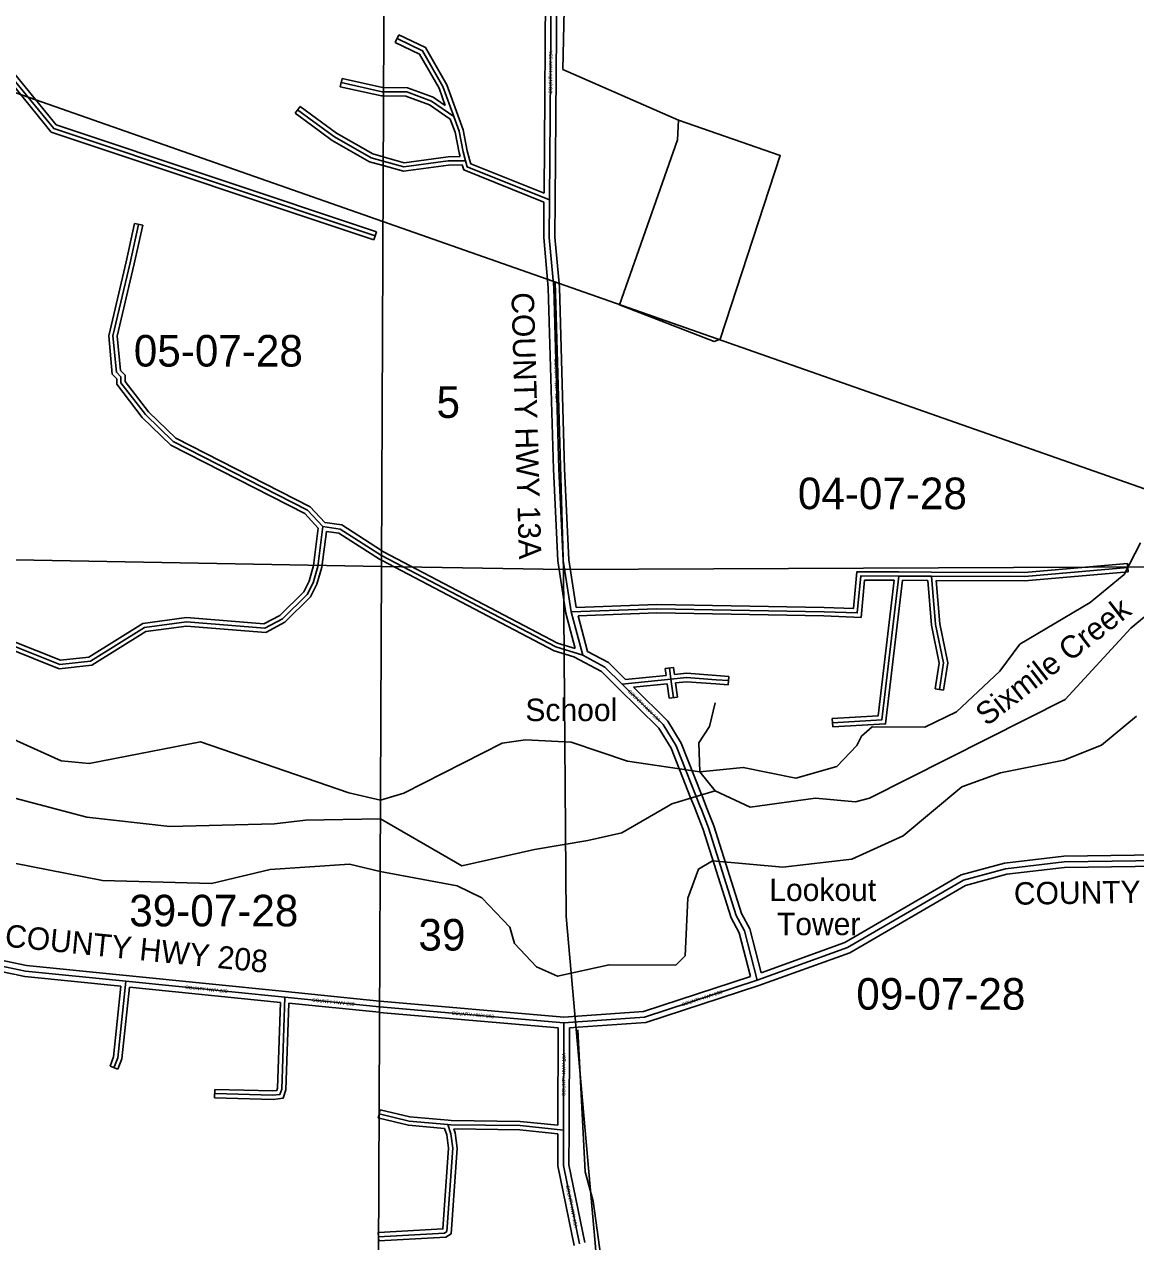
# Model space of a CAD drawing. Extents: x 418523 to 616617, y 1878279 to 2196743.
# Drawn here: x 495280 to 503197, y 2024323 to 2032994 of the extents above; entities that cross this region are included whole.
import ezdxf

# ---------------------------------------------------------------- set-up
doc = ezdxf.new("R2010")
doc.units = 0
for name, color, linetype in [('Level 1', 7, 'Continuous'), ('Level 2', 7, 'Continuous'), ('Level 22', 7, 'Continuous'), ('Level 23', 7, 'Continuous'), ('Level 28', 7, 'Continuous'), ('Level 31', 7, 'Continuous'), ('Level 32', 7, 'Continuous'), ('Level 34', 7, 'Continuous'), ('Level 41', 7, 'Continuous'), ('Level 5', 7, 'Continuous'), ('Level 57', 7, 'Continuous'), ('Level 63', 7, 'Continuous'), ('Level 7', 7, 'Continuous')]:
    doc.layers.add(name, color=color, linetype=linetype)

msp = doc.modelspace()

# ---------------------------------------------------------------- linework, layer by layer
at = {"layer": 'Level 1'}
for p, q in [((497834.482, 2031588.822), (494861.43, 2032631.878)), ((505231.749, 2028993.576), (497834.481, 2031588.822)), ((499119.514, 2029110.237), (499060.565, 2031159.321)), ((493882.286, 2029202.198), (497823.828, 2029132.991)), ((497823.827, 2029132.991), (499119.514, 2029110.237)), ((499119.514, 2029110.237), (504558.071, 2029134.786)), ((499119.514, 2029110.237), (499140.576, 2026639.165)), ((499140.576, 2026639.165), (499369.17, 2024041.071))]:
    msp.add_line(p, q, dxfattribs=at)
at = {"layer": 'Level 22'}
for p, q in [((499258.187, 2028499.527), (499176.185, 2028808.273)), ((500092.595, 2027426.391), (500065.635, 2027494.148)), ((500102.625, 2027400.891), (500092.595, 2027426.391)), ((497135.531, 2026064.114), (496001.985, 2026178.171)), ((497810.151, 2025996.085), (497135.531, 2026064.114)), ((497810.22, 2025996.079), (497810.151, 2025996.085)), ((499123.37, 2025882.4), (497810.219, 2025996.079)), ((499120.718, 2025117.611), (499123.37, 2025882.4)), ((499123.37, 2025882.4), (499223.212, 2025889.244))]:
    msp.add_line(p, q, dxfattribs=at)
for points in [[(499021.525, 2031743.408), (499035.573, 2033535.524), (499061.613, 2033654.711)], [(499088.361, 2029825.841), (499051.465, 2031118.126), (499019.425, 2031476.481), (499021.525, 2031743.408)], [(499176.185, 2028808.273), (499119.149, 2029175.463), (499088.361, 2029825.841)], [(499538.978, 2028294.301), (499416.247, 2028415.566), (499258.187, 2028499.527)], [(500065.635, 2027494.148), (499922.696, 2027855.158), (499831.772, 2028005.744), (499538.978, 2028294.301)], [(500500.163, 2026185.621), (500409.769, 2026536.223), (500351.614, 2026644.845), (500154.033, 2027270.84), (500102.625, 2027400.891)], [(500500.163, 2026185.621), (501142.785, 2026416.726), (501969.911, 2026897.268), (502270.317, 2026979.281), (502687.499, 2027027.71), (504563.055, 2027054.055)], [(496001.985, 2026178.171), (495289.051, 2026250.404), (494472.941, 2026420.936)], [(499223.212, 2025889.244), (499698.646, 2025922.114), (500500.163, 2026185.621)], [(499234.16, 2024306.5), (499119.635, 2024865.591), (499120.718, 2025117.611)]]:
    msp.add_lwpolyline(points, dxfattribs=at)
at = {"layer": 'Level 23'}
for p, q in [((499203.993, 2028547.746), (499136.983, 2028800.046)), ((499292.367, 2028526.664), (499225.06, 2028780.084)), ((500129.762, 2027441.177), (500102.803, 2027508.936)), ((500055.429, 2027411.602), (500028.47, 2027479.36)), ((500139.85, 2027415.533), (500129.82, 2027441.032)), ((500065.402, 2027386.247), (500055.429, 2027411.602)), ((497139.536, 2026103.913), (496005.991, 2026217.971)), ((497104.24, 2026027.06), (496027.716, 2026135.379)), ((497810.394, 2026036.26), (497139.545, 2026103.912)), ((497813.6, 2026035.936), (497810.393, 2026036.26)), ((499123.73, 2025922.519), (497813.6, 2026035.936)), ((497806.701, 2025956.232), (497164.071, 2026021.031)), ((497810.046, 2025955.942), (497806.701, 2025956.232)), ((499083.243, 2025845.721), (497810.045, 2025955.942)), ((499123.73, 2025922.518), (499220.477, 2025929.151)), ((499080.836, 2025151.875), (499083.244, 2025845.722)), ((499160.719, 2025117.471), (499163.243, 2025845.037)), ((499163.243, 2025845.038), (499225.948, 2025849.336))]:
    msp.add_line(p, q, dxfattribs=at)
for points in [[(498981.901, 2031791.611), (498995.606, 2033539.998), (499022.533, 2033663.25)], [(499061.525, 2031743.094), (499075.54, 2033531.051), (499094.648, 2033618.505)], [(499048.388, 2029824.323), (499011.515, 2031115.772), (498979.41, 2031474.854), (498981.395, 2031727.172)], [(499128.336, 2029827.357), (499091.415, 2031120.48), (499059.44, 2031478.108), (499061.525, 2031743.093)], [(499136.982, 2028800.046), (499079.294, 2029171.436), (499048.388, 2029824.324)], [(499211.795, 2028839.63), (499159.004, 2029179.491), (499128.336, 2029827.356)], [(499510.864, 2028265.846), (499392.304, 2028382.991), (499195.375, 2028487.597)], [(499562.91, 2028326.887), (499440.19, 2028448.142), (499292.368, 2028526.665)], [(500028.445, 2027479.422), (499886.73, 2027837.335), (499800.122, 2027980.775), (499510.9, 2028265.81)], [(500102.827, 2027508.874), (499958.662, 2027872.981), (499863.423, 2028030.713), (499618.376, 2028272.214)], [(500452.075, 2026211.918), (500372.235, 2026521.581), (500314.59, 2026629.251), (500116.314, 2027257.451), (500065.426, 2027386.186)], [(500527.938, 2026238.118), (500447.302, 2026550.864), (500388.638, 2026660.439), (500191.753, 2027284.229), (500139.825, 2027415.596)], [(500527.937, 2026238.118), (501125.831, 2026453.138), (501954.335, 2026934.481), (502262.7, 2027018.666), (502684.905, 2027067.678), (504532.564, 2027093.631)], [(500513.182, 2026147.792), (501159.74, 2026380.315), (501985.487, 2026860.056), (502277.935, 2026939.896), (502690.093, 2026987.741), (504533.397, 2027013.632)], [(495968.017, 2026141.407), (495282.927, 2026210.818), (494476.138, 2026379.401)], [(496006.017, 2026217.968), (495295.175, 2026289.989), (494489.014, 2026458.441)], [(499220.453, 2025929.15), (499690.901, 2025961.675), (500452.075, 2026211.918)], [(499225.971, 2025849.338), (499706.391, 2025882.553), (500513.182, 2026147.792)], [(499195.528, 2024295.77), (499079.616, 2024861.621), (499080.605, 2025091.58)], [(499272.794, 2024317.228), (499159.653, 2024869.561), (499160.719, 2025117.439)]]:
    msp.add_lwpolyline(points, dxfattribs=at)
at = {"layer": 'Level 31'}
for p, q in [((502407.08, 2029059.629), (503141.455, 2029123.821)), ((501509.505, 2029063.423), (501743.324, 2029062.433)), ((501743.324, 2029062.433), (502407.08, 2029059.629)), ((499875.317, 2028408.142), (499885.754, 2028329.544)), ((499538.978, 2028294.301), (499885.754, 2028329.544)), ((499885.754, 2028329.544), (499903.565, 2028197.456)), ((500208.597, 2028325.253), (500295.7, 2028318.699)), ((497806.908, 2025232.736), (497806.842, 2025232.752)), ((497803.112, 2024357.779), (497803.051, 2024357.776))]:
    msp.add_line(p, q, dxfattribs=at)
for points in [[(492786.503, 2035247.153), (495138.951, 2034031.841), (495108.444, 2032717.661), (495489.092, 2032251.936), (497779.141, 2031486.211)], [(498339.144, 2032337.322), (498261.499, 2032550.77), (498116.551, 2032804.878), (497935.404, 2032892.581)], [(497838.494, 2032513.651), (497828.583, 2032513.735), (497536.456, 2032579.01)], [(498339.144, 2032337.322), (498179.316, 2032447.48), (498004.086, 2032512.246), (497838.493, 2032513.651)], [(497836.347, 2032018.854), (497750.507, 2032042.754), (497488.206, 2032192.272), (497342.305, 2032299.1), (497225.776, 2032384.706)], [(498422.686, 2032022.021), (498405.534, 2032085.01), (498377.03, 2032233.511), (498339.144, 2032337.322)], [(498422.686, 2032022.021), (498300.077, 2032021.096), (497984.03, 2031977.734), (497836.346, 2032018.854)], [(499021.525, 2031743.408), (498434.537, 2031978.692), (498422.686, 2032022.021)], [(495911.247, 2030773.931), (496033.921, 2031294.536), (496093.735, 2031568.846)], [(497405.171, 2029415.996), (497297.326, 2029533.203), (496341.048, 2030021.427), (496141.976, 2030214.318), (495968.078, 2030440.195), (495968.261, 2030482.016), (495935.141, 2030515.256), (495911.247, 2030773.931)], [(497405.171, 2029415.996), (497370.356, 2029132.846), (497336.581, 2029016.254), (497294.398, 2028933.157), (497118.43, 2028758.997), (496993.308, 2028692.991), (496434.916, 2028737.252), (496134.694, 2028697.109), (495749.95, 2028457.32), (495533.125, 2028433.18), (495175.409, 2028576.589)], [(497824.161, 2029209.749), (497824.08, 2029209.791), (497530.246, 2029398.723), (497405.171, 2029415.996)], [(499258.187, 2028499.527), (499066.754, 2028558.901), (497824.16, 2029209.749)], [(500976.779, 2028810.025), (501213.416, 2028800.655), (501238.298, 2029064.574), (501509.505, 2029063.423)], [(501509.505, 2029063.423), (501388.25, 2028038.748), (501037.421, 2028019.145)], [(501743.324, 2029062.433), (501771.335, 2028718.281), (501828.476, 2028444.559), (501798.527, 2028255.213)], [(499176.185, 2028808.273), (499784.928, 2028831.116), (500976.779, 2028810.025)], [(499885.754, 2028329.544), (499997.648, 2028341.066), (500208.597, 2028325.253)], [(496001.985, 2026178.171), (495945.406, 2025631.821), (495918.166, 2025561.752)], [(497135.531, 2026064.114), (497113.037, 2025409.603), (497100.83, 2025371.471), (497051.059, 2025366.233), (496635.694, 2025377.138)], [(498296.079, 2025157.536), (498020.505, 2025181.276), (497806.907, 2025232.736)], [(498296.079, 2025157.536), (498318.607, 2025091.25), (498332.738, 2024988.269), (498290.568, 2024395.304), (498273.09, 2024383.742), (497803.111, 2024357.779)], [(499120.718, 2025117.611), (498810.956, 2025149.493), (498319.201, 2025155.616), (498296.079, 2025157.536)]]:
    msp.add_lwpolyline(points, dxfattribs=at)
at = {"layer": 'Level 32'}
for p, q in [((497922.33, 2032865.579), (497948.476, 2032919.584)), ((497529.914, 2032549.731), (497542.998, 2032608.288)), ((497208.014, 2032360.528), (497243.537, 2032408.883)), ((496064.423, 2031575.237), (496123.046, 2031562.455)), ((497788.655, 2031514.664), (497769.627, 2031457.759)), ((502405.835, 2029089.635), (503138.843, 2029153.707)), ((503138.843, 2029153.707), (503144.068, 2029093.933)), ((501509.631, 2029093.423), (501743.451, 2029092.433)), ((501743.451, 2029092.433), (502405.835, 2029089.634)), ((502408.327, 2029029.621), (503144.068, 2029093.933)), ((501536.152, 2029033.308), (501715.657, 2029032.549)), ((501775.878, 2029032.293), (502408.327, 2029029.622)), ((499905.057, 2028412.091), (499845.578, 2028404.192)), ((499845.578, 2028404.192), (499851.944, 2028356.262)), ((499905.057, 2028412.091), (499911.66, 2028362.371)), ((499562.91, 2028326.887), (499851.943, 2028356.262)), ((499618.376, 2028272.214), (499859.903, 2028296.761)), ((499859.903, 2028296.761), (499873.835, 2028193.446)), ((499919.624, 2028302.871), (499933.298, 2028201.464)), ((500206.347, 2028295.336), (500293.45, 2028288.782)), ((500210.849, 2028355.169), (500297.951, 2028348.615)), ((500297.951, 2028348.615), (500293.45, 2028288.782)), ((499933.298, 2028201.464), (499873.835, 2028193.446)), ((501828.16, 2028250.526), (501768.895, 2028259.901)), ((501039.095, 2027989.191), (501035.747, 2028049.099)), ((495946.127, 2025550.881), (495890.204, 2025572.622)), ((496634.907, 2025347.147), (496636.481, 2025407.129)), ((497806.909, 2025233.031), (497813.868, 2025261.919)), ((497799.816, 2025203.586), (497806.909, 2025233.003)), ((497806.775, 2025201.909), (497799.816, 2025203.586)), ((497806.908, 2025233.003), (497806.909, 2025233.005)), ((497806.909, 2025233.03), (497806.909, 2025233.031)), ((497806.909, 2025233.028), (497806.909, 2025233.03)), ((497806.909, 2025233.026), (497806.909, 2025233.028)), ((497806.909, 2025233.025), (497806.909, 2025233.026)), ((497806.909, 2025233.023), (497806.909, 2025233.025)), ((497806.909, 2025233.021), (497806.909, 2025233.023)), ((497806.909, 2025233.02), (497806.909, 2025233.021)), ((497806.909, 2025233.018), (497806.909, 2025233.02)), ((497806.909, 2025233.016), (497806.909, 2025233.018)), ((497806.909, 2025233.015), (497806.909, 2025233.016)), ((497806.909, 2025233.013), (497806.909, 2025233.015)), ((497806.909, 2025233.011), (497806.909, 2025233.013)), ((497806.909, 2025233.01), (497806.909, 2025233.011)), ((497806.909, 2025233.008), (497806.909, 2025233.01)), ((497806.909, 2025233.006), (497806.909, 2025233.008)), ((497806.909, 2025233.005), (497806.909, 2025233.006)), ((497803.244, 2024387.832), (497801.396, 2024387.731)), ((497803.108, 2024356.734), (497801.396, 2024387.731)), ((497804.705, 2024327.821), (497803.107, 2024356.734))]:
    msp.add_line(p, q, dxfattribs=at)
for points in [[(492779.637, 2035216.933), (495108.523, 2034013.792), (495078.194, 2032707.266), (495471.352, 2032226.234), (497769.627, 2031457.759)], [(492903.393, 2035220.533), (495169.378, 2034049.889), (495138.693, 2032728.056), (495506.832, 2032277.637), (497788.655, 2031514.664)], [(498367.337, 2032347.578), (498288.82, 2032563.421), (498138, 2032827.826), (497948.476, 2032919.584)], [(498278.85, 2032415.315), (498234.176, 2032538.12), (498095.103, 2032781.931), (497922.33, 2032865.579)], [(497838.363, 2032483.651), (497825.147, 2032483.762), (497529.914, 2032549.731)], [(497838.624, 2032543.651), (497832.02, 2032543.707), (497542.998, 2032608.288)], [(498278.85, 2032415.315), (498193.244, 2032474.316), (498009.576, 2032542.201), (497838.623, 2032543.651)], [(498314.242, 2032318.049), (498165.388, 2032420.643), (497998.597, 2032482.291), (497838.362, 2032483.651)], [(497836.211, 2031987.75), (497738.88, 2032014.85), (497471.862, 2032167.056), (497324.562, 2032274.908), (497208.014, 2032360.528)], [(497836.481, 2032049.958), (497762.135, 2032070.658), (497504.549, 2032217.489), (497360.047, 2032323.291), (497243.537, 2032408.883)], [(498383.505, 2032051.726), (498376.287, 2032078.231), (498348.02, 2032225.491), (498314.242, 2032318.049)], [(498451.633, 2032029.902), (498434.781, 2032091.789), (498406.038, 2032241.533), (498367.327, 2032347.607)], [(498383.505, 2032051.726), (498297.915, 2032051.082), (497986.099, 2032008.3), (497836.48, 2032049.958)], [(498981.901, 2031791.611), (498459.541, 2032000.991), (498451.625, 2032029.935)], [(498399.837, 2031991.846), (498302.238, 2031991.111), (497981.96, 2031947.168), (497836.21, 2031987.75)], [(498981.395, 2031727.171), (498409.534, 2031956.394), (498399.838, 2031991.846)], [(495880.924, 2030776.046), (496004.663, 2031301.172), (496064.423, 2031575.237)], [(495941.572, 2030771.815), (496063.18, 2031287.9), (496123.046, 2031562.455)], [(497373.702, 2029405.888), (497278.892, 2029508.93), (496323.401, 2029996.752), (496119.533, 2030194.29), (495938.033, 2030430.042), (495938.206, 2030469.675), (495906.261, 2030501.735), (495880.924, 2030776.046)], [(497419.952, 2029444.239), (497315.759, 2029557.476), (496358.695, 2030046.102), (496164.417, 2030234.346), (495998.124, 2030450.347), (495998.317, 2030494.356), (495964.021, 2030528.776), (495941.572, 2030771.815)], [(497824.315, 2029245.307), (497540.904, 2029427.536), (497419.952, 2029444.239)], [(497431.232, 2029382.111), (497399.84, 2029126.803), (497364.611, 2029005.193), (497318.952, 2028915.249), (497136.368, 2028734.541), (496999.611, 2028662.396), (496435.727, 2028707.093), (496145.076, 2028668.229), (495760.038, 2028428.256), (495528.955, 2028402.53), (495161.062, 2028550.019)], [(497373.703, 2029405.888), (497340.873, 2029138.89), (497308.551, 2029027.315), (497269.844, 2028951.066), (497100.491, 2028783.453), (496987.005, 2028723.586), (496434.103, 2028767.411), (496124.311, 2028725.989), (495739.861, 2028486.382), (495537.294, 2028463.83), (495189.756, 2028603.159)], [(497824.015, 2029175.959), (497808.977, 2029183.835), (497519.586, 2029369.91), (497431.232, 2029382.111)], [(499203.993, 2028547.746), (499078.252, 2028586.746), (497839.181, 2029235.748), (497824.314, 2029245.307)], [(499195.376, 2028487.597), (499055.256, 2028531.057), (497824.014, 2029175.959)], [(500977.638, 2028840.014), (501186.215, 2028831.756), (501211.004, 2029094.691), (501509.631, 2029093.424)], [(500975.92, 2028780.034), (501240.617, 2028769.553), (501265.592, 2029034.457), (501475.761, 2029033.564)], [(501475.761, 2029033.564), (501361.419, 2028067.296), (501035.747, 2028049.099)], [(501536.152, 2029033.308), (501415.083, 2028010.2), (501039.095, 2027989.191)], [(501715.657, 2029032.549), (501741.585, 2028713.983), (501797.985, 2028443.812), (501768.895, 2028259.901)], [(501775.878, 2029032.293), (501801.085, 2028722.581), (501858.968, 2028445.305), (501828.16, 2028250.526)], [(499211.795, 2028839.63), (499784.63, 2028861.126), (500977.638, 2028840.015)], [(499225.06, 2028780.085), (499785.225, 2028801.105), (500975.92, 2028780.033)], [(499911.66, 2028362.371), (499997.229, 2028371.182), (500210.84, 2028355.17)], [(499919.624, 2028302.871), (499998.067, 2028310.949), (500206.355, 2028295.336)], [(495968.017, 2026141.406), (495915.981, 2025638.928), (495890.204, 2025572.622)], [(496027.716, 2026135.379), (495974.831, 2025624.713), (495946.127, 2025550.881)], [(497164.07, 2026021.031), (497142.877, 2025404.417), (497123.435, 2025343.685), (497052.241, 2025336.191), (496634.907, 2025347.147)], [(497104.241, 2026027.06), (497083.197, 2025414.79), (497078.225, 2025399.258), (497049.877, 2025396.276), (496636.481, 2025407.129)], [(498298.653, 2025187.426), (498025.333, 2025210.972), (497813.868, 2025261.919)], [(498273.98, 2025129.326), (498015.677, 2025151.581), (497806.774, 2025201.909)], [(499080.836, 2025151.874), (498812.683, 2025179.475), (498320.63, 2025185.601), (498298.56, 2025187.434)], [(498273.98, 2025129.327), (498289.276, 2025084.321), (498302.591, 2024987.284), (498261.761, 2024413.162), (497803.243, 2024387.832)], [(498338.696, 2025125.371), (498347.937, 2025098.18), (498362.885, 2024989.255), (498319.445, 2024378.436), (498282.861, 2024354.236), (497804.705, 2024327.821)], [(499080.605, 2025091.58), (498809.23, 2025119.511), (498338.696, 2025125.371)]]:
    msp.add_lwpolyline(points, dxfattribs=at)
at = {"layer": 'Level 5'}
for p, q in [((500200.253, 2027534.415), (500065.635, 2027494.148)), ((497816.02, 2027333.237), (497815.946, 2027333.281))]:
    msp.add_line(p, q, dxfattribs=at)
for points in [[(499940.595, 2032312.04), (499116.48, 2032673.15), (499135.885, 2033523.431), (499473.88, 2034931.16), (499465.778, 2035006.221), (498743.814, 2036025.618)], [(500092.309, 2027668.157), (500200.253, 2027534.415), (500449.991, 2027416.895), (500917.021, 2027482.082), (501200.388, 2027456.155), (501300.49, 2027480.836), (502694.95, 2028184.91), (503163.413, 2028691.928), (503372.415, 2028866.305)], [(497815.946, 2027333.281), (497282.016, 2027324.69), (497062.006, 2027298.01), (496316.064, 2027280.539), (495725.743, 2027346.407), (495212.409, 2027481.771), (493968.276, 2028154.255), (493694.756, 2028278.029)], [(500092.309, 2027668.157), (500084.655, 2027876.572), (500160.075, 2027993.046), (500202.282, 2028159.651)], [(499869.224, 2027428.073), (499536.656, 2027235.299), (499293.081, 2027181.067), (498914.798, 2027116.144), (498395.606, 2026999.101), (497816.019, 2027333.237)], [(500065.635, 2027494.148), (499892.095, 2027441.431), (499869.224, 2027428.073)], [(499496.349, 2018658.407), (499463.05, 2023835.425), (499438.138, 2023860.495), (499430.415, 2024060.61), (499405.474, 2024077.38), (499332.173, 2024611.132), (499274.478, 2024819.737), (499222.38, 2025832.541)]]:
    msp.add_lwpolyline(points, dxfattribs=at)
msp.add_lwpolyline([(499940.595, 2032312.04), (500665.046, 2032059.592), (500235.679, 2030752.155), (500193.938, 2030735.614), (499519.538, 2030996.233), (499931.807, 2032170.316), (499940.595, 2032312.04)], close=True, dxfattribs=at)
at = {"layer": 'Level 63'}
for points in [[(458142.926, 2015097.576), (497762.103, 2014904.337), (497959.305, 2060362.642), (458389.488, 2060556.305), (458142.926, 2015097.576)], [(497762.102, 2014904.337), (537381.015, 2014754.121), (537528.7, 2060211.986), (497959.304, 2060362.642), (497762.102, 2014904.337)]]:
    msp.add_lwpolyline(points, dxfattribs=at)
at = {"layer": 'Level 7'}
for p, q in [((497816.36, 2027468.426), (497816.607, 2027468.497)), ((497813.608, 2026959.903), (497814.401, 2026959.755))]:
    msp.add_line(p, q, dxfattribs=at)
for points in [[(497816.36, 2027468.426), (497591.534, 2027519.654), (496534.785, 2027883.808), (495741.981, 2027729.714), (495542.006, 2027747.461), (495225.976, 2027890.881), (494869.512, 2028259.615), (494688.112, 2028627.391), (494505.556, 2028786.773), (494139.804, 2028980.503), (493815.186, 2029073.941), (493515.168, 2029092.247), (492998.217, 2029078.36), (492690.329, 2029180.068), (492141.801, 2029491.488), (491901.023, 2029676.17), (490798.22, 2030774.221), (490599.711, 2031067.076), (490550.387, 2031192.378), (490526.483, 2031400.923), (490603.408, 2031750.622), (490656.898, 2032392.259)], [(500092.309, 2027668.157), (500400.885, 2027700.491), (500775.755, 2027624.254), (501067.83, 2027706.669), (501210.001, 2027856.265), (501243.571, 2027922.856), (501318.831, 2027989.289), (501693.93, 2027988.073), (501919.374, 2028095.729), (502228.766, 2028386.49), (502371.106, 2028577.766), (502872.263, 2028876.279), (503114.645, 2029075.566), (503232.104, 2029300.254)], [(497814.4, 2026959.755), (498364.072, 2026856.756), (498538.877, 2026772.836), (498738.255, 2026563.774), (498771.218, 2026446.961), (498929.085, 2026279.719), (499078.91, 2026212.569), (499445.967, 2026294.716), (499921.138, 2026293.181), (499988.058, 2026359.673), (500006.042, 2026768.094), (500081.75, 2026976.24), (500181.981, 2027034.302), (500682.034, 2026990.987), (501174.045, 2027047.734), (501541.4, 2027213.282), (501959.324, 2027562.076), (502234.749, 2027661.231), (502685.208, 2027751.459), (502952.332, 2027858.975), (503203.105, 2028066.573)], [(497816.606, 2027468.497), (497982.721, 2027516.569), (498684.122, 2027872.776), (498850.945, 2027897.228), (499175.993, 2027879.511), (499575.715, 2027744.853), (500092.309, 2027668.157)], [(497813.608, 2026959.903), (497597.162, 2027011.101), (497030.061, 2026972.462), (496612.714, 2026874.685), (495837.536, 2026895.545), (494563.385, 2027144.173)]]:
    msp.add_lwpolyline(points, dxfattribs=at)

# ---------------------------------------------------------------- texts
at = {"layer": 'Level 2'}
for s, p in [('05-07-28', (496059.479, 2030556.036)), ('5', (498215.995, 2030190.052)), ('04-07-28', (500790.2, 2029540.165)), ('39-07-28', (496027.262, 2026568.436)), ('39', (498087.45, 2026396.011)), ('09-07-28', (501206.757, 2025974.878))]:
    msp.add_text(s, height=225, dxfattribs=at).set_placement(p)
at = {"layer": 'Level 28'}
for s, rotation, p in [('COUNTY HWY 13A', 271.6344111, (498749.487, 2031082.853)), ('COUNTY HWY 208', 0.8040805, (502330.253, 2026722.247)), ('COUNTY HWY 208', 354.2535, (495136.457, 2026424.901))]:
    msp.add_text(s, height=160, rotation=rotation, dxfattribs=at).set_placement(p)
at = {"layer": 'Level 34'}
for s, height, rotation, p in [('COUNTY HWY 13A', 25, 89.5498806, (499039.944, 2032498.979)), ('COUNTY HWY 13A', 25, 271.6344111, (499053.415, 2030611.965)), ('COUNTY HWY 13A', 25, 315.4169, (499576.608, 2028239.668)), ('COUNTY HWY 208', 25, 354.2535, (496424.606, 2026123.086)), ('COUNTY HWY 208', 25, 354.2409111, (497328.689, 2026032.075)), ('COUNTY HWY 208', 24.99916, 18.1980888, (499966.876, 2025997.143)), ('COUNTY HWY 208', 24.99916, 355.0515917, (498322.605, 2025939.176)), ('COUNTY HWY 13A', 25, 89.8002639, (499134.055, 2025359.57)), ('COUNTY HWY 13A', 25, 281.5754389, (499136.48, 2024721.075))]:
    msp.add_text(s, height=height, rotation=rotation, dxfattribs=at).set_placement(p)
at = {"layer": 'Level 41'}
msp.add_text('Sixmile Creek', height=160, rotation=37.8260639, dxfattribs=at).set_placement((502135.431, 2027989.463))
at = {"layer": 'Level 57'}
for s, p in [('School', (498849.313, 2028030.591)), ('Lookout', (500586.755, 2026748.954)), ('Tower', (500641.321, 2026505.676))]:
    msp.add_text(s, height=160, dxfattribs=at).set_placement(p)

doc.saveas('drawing.dxf')
